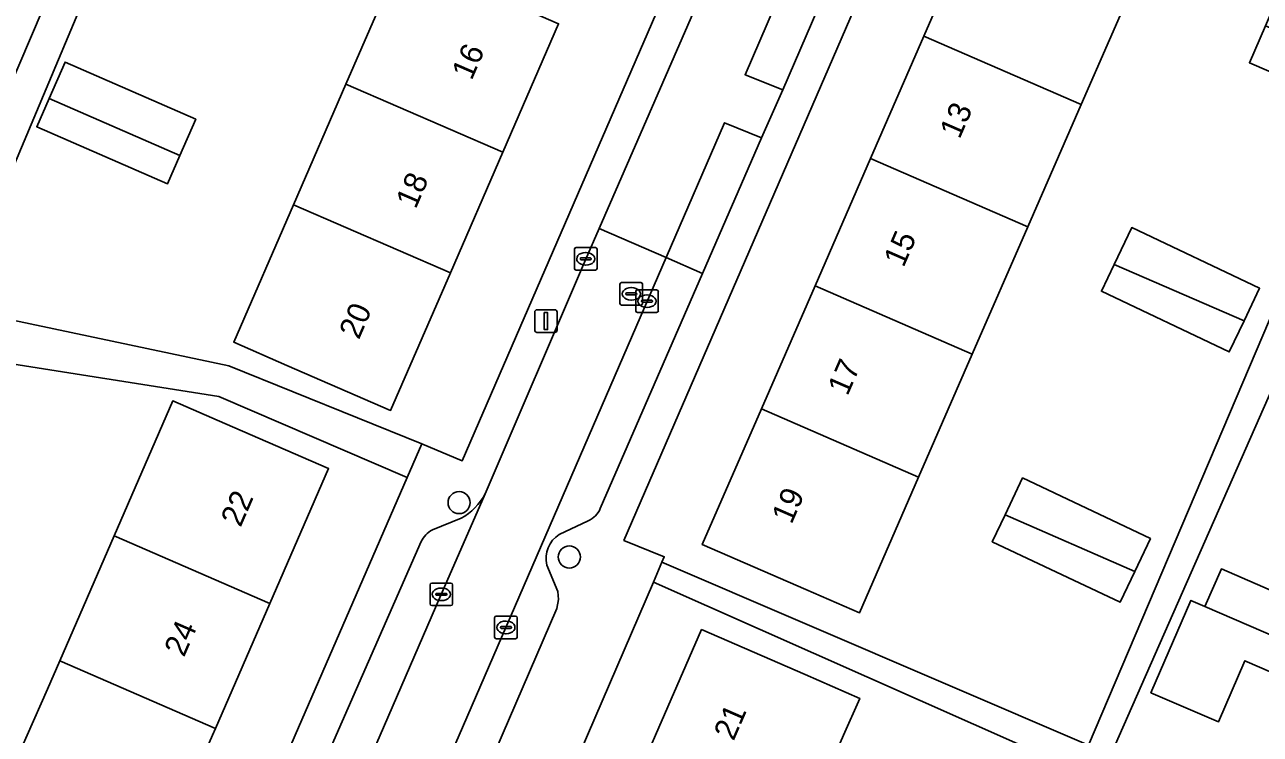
# Model space of a CAD drawing. Extents: x 162803 to 163818, y 381639 to 382475.
# Drawn here: x 163303.3 to 163358, y 382000 to 382031.5 of the extents above; entities that cross this region are included whole.
import ezdxf

# ---------------------------------------------------------------- set-up
doc = ezdxf.new("R2010")
doc.units = 0
for name, color, linetype in [('IMGEO_Boom', 7, 'Continuous'), ('IMGEO_Erf', 7, 'Continuous'), ('IMGEO_Kolk', 7, 'Continuous'), ('IMGEO_Lichtmast', 7, 'Continuous'), ('IMGEO_Pand', 7, 'Continuous'), ('IMGEO_Pand_nummerreeks', 7, 'Continuous'), ('IMGEO_Parkeervlak_open', 7, 'Continuous'), ('IMGEO_Rijbaan_lokaal_open', 7, 'Continuous'), ('IMGEO_Rioolput', 7, 'Continuous'), ('IMGEO_Voetpad_open', 7, 'Continuous')]:
    doc.layers.add(name, color=color, linetype=linetype)

msp = doc.modelspace()

# ---------------------------------------------------------------- linework, layer by layer
at = {"layer": 'IMGEO_Boom'}
for centre in [(163322.577, 382010.31), (163327.453, 382007.9)]:
    msp.add_circle(centre, 0.489, dxfattribs=at)
at = {"layer": 'IMGEO_Erf'}
for points in [[(163302.149, 382089.42), (163278.323, 382030.765), (163280.108, 382030.045), (163299.767, 382021.917), (163310.343, 382046.709), (163311.654, 382046.166), (163308.291, 382038.159), (163308.674, 382037.991), (163309.22, 382039.238), (163309.929, 382040.858), (163315.717, 382038.323), (163315.015, 382036.72), (163314.462, 382035.456), (163310.991, 382036.976), (163308.992, 382032.413), (163306.362, 382033.566), (163300.278, 382019.082), (163300.993, 382018.779), (163312.389, 382016.368), (163320.918, 382012.914), (163322.712, 382012.16), (163347.746, 382069.96)], [(163355.059, 382066.816), (163329.868, 382008.632), (163331.655, 382007.908), (163331.551, 382007.665), (163350.436, 381999.565), (163361.097, 382024.652)], [(163352.612, 382033.691), (163350.105, 382027.939), (163347.745, 382022.523), (163345.286, 382016.881), (163342.912, 382011.433), (163340.291, 382005.42), (163337.917, 382006.456), (163333.333, 382008.452), (163335.954, 382014.466), (163338.328, 382019.913), (163340.787, 382025.555), (163343.147, 382030.971), (163345.654, 382036.722)], [(163326.981, 382031.522), (163324.508, 382025.829), (163322.187, 382020.487), (163319.54, 382014.394), (163314.955, 382016.388), (163312.6, 382017.41), (163315.247, 382023.502), (163317.567, 382028.844), (163320.041, 382034.537)], [(163362.402, 382024.064), (163350.573, 381997.224), (163351.667, 381996.748), (163362.222, 381994.469)], [(163360.826, 382001.797), (163357.352, 382003.303), (163356.178, 382000.593), (163353.192, 382001.887), (163354.964, 382005.977), (163355.577, 382005.711), (163356.314, 382007.368), (163362.145, 382004.841)], [(163362.95, 381992.97), (163352.594, 381995.034), (163347.904, 381984.689), (163346.66, 381985.243), (163345.379, 381982.299), (163343.921, 381982.934), (163342.464, 381983.568), (163343.709, 381986.429), (163342.173, 381987.038), (163347.701, 381999.452), (163331.175, 382006.79), (163328.258, 382000), (163323.267, 381988.382), (163322.499, 381986.595), (163361.532, 381969.699)]]:
    msp.add_lwpolyline(points, dxfattribs=at)
for points in [[(163370.263, 382027.941), (163369.665, 382026.555), (163368.938, 382024.872), (163363.234, 382027.335), (163357.55, 382029.79), (163358.26, 382031.433), (163358.876, 382032.859), (163364.568, 382030.401)], [(163310.923, 382027.288), (163310.221, 382025.685), (163309.668, 382024.421), (163303.88, 382026.956), (163304.426, 382028.203), (163305.135, 382029.823)], [(163296.851, 382021.352), (163279.555, 382028.679), (163272.144, 382010.372), (163271.449, 382008.655), (163291.511, 382000), (163311.571, 381991.346), (163312.362, 381993.172), (163315.321, 382000), (163320.27, 382011.419), (163311.944, 382015.003), (163301.925, 382016.594), (163297.498, 382006.743), (163296.072, 382007.146), (163294.855, 382004.269), (163293.377, 382004.894), (163293.254, 382004.946), (163291.898, 382005.519), (163293.208, 382008.615), (163294.314, 382011.231), (163292.667, 382011.896)], [(163357.314, 382018.353), (163356.662, 382016.981), (163351.006, 382019.667), (163351.571, 382020.856), (163352.347, 382022.491), (163358.003, 382019.805)], [(163307.304, 382008.836), (163309.9, 382014.813), (163312.212, 382013.809), (163316.797, 382011.816), (163314.196, 382005.838), (163311.787, 382000.301), (163311.656, 382000), (163309.265, 381994.503), (163302.357, 381997.497), (163303.456, 382000), (163304.352, 382002.041), (163304.898, 382003.297)], [(163353.17, 382008.715), (163352.48, 382007.262), (163351.829, 382005.891), (163346.173, 382008.577), (163346.738, 382009.765), (163347.514, 382011.401)], [(163332.71, 381984.297), (163325.745, 381987.334), (163328.326, 381993.253), (163330.693, 381998.683), (163331.267, 382000), (163333.309, 382004.685), (163337.893, 382002.688), (163340.308, 382001.635), (163339.592, 382000), (163337.68, 381995.637), (163335.303, 381990.211), (163334.718, 381988.877)]]:
    msp.add_lwpolyline(points, close=True, dxfattribs=at)
at = {"layer": 'IMGEO_Kolk'}
for p, q in [((163327.68, 382020.68), (163327.68, 382021.532)), ((163327.755, 382021.606), (163328.607, 382021.606)), ((163328.168, 382021.386), (163328.193, 382021.386)), ((163328.681, 382021.532), (163328.681, 382020.68)), ((163327.939, 382021.1), (163327.939, 382021.112)), ((163328.377, 382021.063), (163327.979, 382021.063)), ((163327.982, 382021.149), (163328.38, 382021.149)), ((163328.191, 382020.826), (163328.166, 382020.826)), ((163328.423, 382021.112), (163328.423, 382021.1)), ((163328.607, 382020.606), (163327.755, 382020.606)), ((163330.391, 382018.805), (163330.391, 382019.657)), ((163330.466, 382019.731), (163331.318, 382019.731)), ((163331.392, 382019.657), (163331.392, 382018.805)), ((163330.65, 382019.225), (163330.65, 382019.237)), ((163331.088, 382019.188), (163330.69, 382019.188)), ((163330.693, 382019.274), (163331.091, 382019.274)), ((163330.879, 382019.511), (163330.904, 382019.511)), ((163331.134, 382019.237), (163331.134, 382019.225)), ((163331.318, 382018.731), (163330.466, 382018.731)), ((163330.902, 382018.951), (163330.877, 382018.951)), ((163321.288, 382005.819), (163321.288, 382006.671)), ((163321.363, 382006.745), (163322.215, 382006.745)), ((163321.776, 382006.525), (163321.801, 382006.525)), ((163322.289, 382006.671), (163322.289, 382005.819)), ((163321.547, 382006.239), (163321.547, 382006.251)), ((163321.985, 382006.202), (163321.587, 382006.202)), ((163321.59, 382006.288), (163321.988, 382006.288)), ((163321.799, 382005.965), (163321.774, 382005.965)), ((163322.031, 382006.251), (163322.031, 382006.239)), ((163322.215, 382005.745), (163321.363, 382005.745)), ((163324.146, 382004.353), (163324.146, 382005.205)), ((163324.221, 382005.279), (163325.073, 382005.279)), ((163324.448, 382004.822), (163324.846, 382004.822)), ((163324.634, 382005.059), (163324.659, 382005.059)), ((163325.147, 382005.205), (163325.147, 382004.353)), ((163325.073, 382004.279), (163324.221, 382004.279)), ((163324.405, 382004.773), (163324.405, 382004.785)), ((163324.843, 382004.736), (163324.445, 382004.736)), ((163324.657, 382004.499), (163324.632, 382004.499)), ((163324.889, 382004.785), (163324.889, 382004.773))]:
    msp.add_line(p, q, dxfattribs=at)
for points in [[(163327.68, 382020.68), (163327.68, 382021.532)], [(163327.755, 382021.606), (163328.607, 382021.606)], [(163328.681, 382021.532), (163328.681, 382020.68)], [(163328.607, 382020.606), (163327.755, 382020.606)], [(163330.391, 382018.805), (163330.391, 382019.657)], [(163330.466, 382019.731), (163331.318, 382019.731)], [(163331.392, 382019.657), (163331.392, 382018.805)], [(163331.318, 382018.731), (163330.466, 382018.731)], [(163321.288, 382005.819), (163321.288, 382006.671)], [(163321.363, 382006.745), (163322.215, 382006.745)], [(163322.289, 382006.671), (163322.289, 382005.819)], [(163322.215, 382005.745), (163321.363, 382005.745)], [(163324.146, 382004.353), (163324.146, 382005.205)], [(163324.221, 382005.279), (163325.073, 382005.279)], [(163325.147, 382005.205), (163325.147, 382004.353)], [(163325.073, 382004.279), (163324.221, 382004.279)]]:
    msp.add_lwpolyline(points, dxfattribs=at)
for centre, radius, start, end in [((163327.757, 382021.53), 0.0765, 91.552, 178.448), ((163327.757, 382021.53), 0.0765, 91.552, 178.448), ((163328.605, 382021.53), 0.0765, 1.552, 88.448), ((163328.605, 382021.53), 0.0765, 1.552, 88.448), ((163327.757, 382020.682), 0.0765, 181.552, 268.448), ((163327.757, 382020.682), 0.0765, 181.552, 268.448), ((163327.979, 382021.109), 0.0403, 85.8775, 175.7526), ((163327.976, 382021.099), 0.0366, 178.938, 274.7102), ((163328.38, 382021.106), 0.043, 264.8664, 352.4533), ((163328.384, 382021.111), 0.0386, 1.7309, 96.639), ((163328.605, 382020.682), 0.0765, 271.552, 358.448), ((163328.605, 382020.682), 0.0765, 271.552, 358.448), ((163330.468, 382019.655), 0.0765, 91.552, 178.448), ((163330.468, 382019.655), 0.0765, 91.552, 178.448), ((163331.316, 382019.655), 0.0765, 1.552, 88.448), ((163331.316, 382019.655), 0.0765, 1.552, 88.448), ((163330.69, 382019.234), 0.0403, 85.8775, 175.7526), ((163330.687, 382019.224), 0.0366, 178.938, 274.7102), ((163331.091, 382019.231), 0.043, 264.8664, 352.4533), ((163331.095, 382019.236), 0.0386, 1.7309, 96.639), ((163330.468, 382018.807), 0.0765, 181.552, 268.448), ((163330.468, 382018.807), 0.0765, 181.552, 268.448), ((163331.316, 382018.807), 0.0765, 271.552, 358.448), ((163331.316, 382018.807), 0.0765, 271.552, 358.448), ((163321.365, 382006.669), 0.0765, 91.552, 178.448), ((163321.365, 382006.669), 0.0765, 91.552, 178.448), ((163322.213, 382006.669), 0.0765, 1.552, 88.448), ((163322.213, 382006.669), 0.0765, 1.552, 88.448), ((163321.587, 382006.248), 0.0403, 85.8775, 175.7526), ((163321.584, 382006.238), 0.0366, 178.938, 274.7102), ((163321.988, 382006.245), 0.043, 264.8664, 352.4533), ((163321.992, 382006.25), 0.0386, 1.7309, 96.639), ((163321.365, 382005.821), 0.0765, 181.552, 268.448), ((163321.365, 382005.821), 0.0765, 181.552, 268.448), ((163322.213, 382005.821), 0.0765, 271.552, 358.448), ((163322.213, 382005.821), 0.0765, 271.552, 358.448), ((163324.223, 382005.203), 0.0765, 91.552, 178.448), ((163324.223, 382005.203), 0.0765, 91.552, 178.448), ((163324.445, 382004.782), 0.0403, 85.8775, 175.7526), ((163324.85, 382004.784), 0.0386, 1.7309, 96.639), ((163325.071, 382005.203), 0.0765, 1.552, 88.448), ((163325.071, 382005.203), 0.0765, 1.552, 88.448), ((163324.223, 382004.355), 0.0765, 181.552, 268.448), ((163324.223, 382004.355), 0.0765, 181.552, 268.448), ((163324.442, 382004.772), 0.0366, 178.938, 274.7102), ((163324.846, 382004.779), 0.043, 264.8664, 352.4533), ((163325.071, 382004.355), 0.0765, 271.552, 358.448), ((163325.071, 382004.355), 0.0765, 271.552, 358.448)]:
    msp.add_arc(centre, radius, start, end, dxfattribs=at)
for centre, major_axis, ratio, start_param, end_param in [((163328.167, 382021.106), (-0.387, 0.002), 0.722429, 4.712389, 7.853982), ((163328.192, 382021.106), (-0.39, 0.002), 0.717154, 1.570796, 4.712389), ((163330.878, 382019.231), (-0.387, 0.002), 0.722429, 4.712389, 7.853982), ((163330.903, 382019.231), (-0.39, 0.002), 0.717154, 1.570796, 4.712389), ((163321.775, 382006.245), (-0.387, 0.002), 0.722429, 4.712389, 7.853982), ((163321.8, 382006.245), (-0.39, 0.002), 0.717154, 1.570796, 4.712389), ((163324.633, 382004.779), (-0.387, 0.002), 0.722429, 4.712389, 7.853982), ((163324.658, 382004.779), (-0.39, 0.002), 0.717154, 1.570796, 4.712389)]:
    msp.add_ellipse(centre, major_axis=major_axis, ratio=ratio, start_param=start_param, end_param=end_param, dxfattribs=at)
at = {"layer": 'IMGEO_Lichtmast'}
for p, q in [((163325.921, 382017.95), (163325.921, 382018.75)), ((163325.921, 382018.75), (163325.921, 382017.95)), ((163326.021, 382018.85), (163326.811, 382018.85)), ((163326.811, 382018.85), (163326.021, 382018.85)), ((163326.911, 382018.75), (163326.911, 382017.95)), ((163326.911, 382017.95), (163326.911, 382018.75)), ((163326.811, 382017.85), (163326.021, 382017.85)), ((163326.021, 382017.85), (163326.811, 382017.85))]:
    msp.add_line(p, q, dxfattribs=at)
msp.add_lwpolyline([(163326.341, 382018.725), (163326.491, 382018.725), (163326.491, 382017.975), (163326.341, 382017.975), (163326.341, 382018.725)], dxfattribs=at)
for centre, start, end in [((163326.021, 382018.75), 90, 180), ((163326.021, 382018.75), 90, 180), ((163326.811, 382018.75), 0, 90), ((163326.811, 382018.75), 360, 90), ((163326.021, 382017.95), 180, 270), ((163326.021, 382017.95), 180, 270), ((163326.811, 382017.95), 270, 0), ((163326.811, 382017.95), 270, 0)]:
    msp.add_arc(centre, 0.1, start, end, dxfattribs=at)
at = {"layer": 'IMGEO_Pand'}
for points in [[(163352.612, 382033.691), (163345.654, 382036.722), (163343.147, 382030.971), (163350.105, 382027.939)], [(163320.041, 382034.537), (163317.567, 382028.844), (163324.508, 382025.829), (163326.981, 382031.522)], [(163363.94, 382028.958), (163358.26, 382031.433), (163357.55, 382029.79), (163363.234, 382027.335)], [(163347.745, 382022.523), (163350.105, 382027.939), (163343.147, 382030.971), (163340.787, 382025.555)], [(163310.221, 382025.685), (163310.923, 382027.288), (163305.135, 382029.823), (163304.426, 382028.203)], [(163322.187, 382020.487), (163324.508, 382025.829), (163317.567, 382028.844), (163315.247, 382023.502)], [(163310.221, 382025.685), (163304.426, 382028.203), (163303.88, 382026.956), (163309.668, 382024.421)], [(163345.286, 382016.881), (163347.745, 382022.523), (163340.787, 382025.555), (163338.328, 382019.913)], [(163322.187, 382020.487), (163315.247, 382023.502), (163312.6, 382017.41), (163314.955, 382016.388), (163319.54, 382014.394)], [(163357.314, 382018.353), (163358.003, 382019.805), (163352.347, 382022.491), (163351.571, 382020.856)], [(163357.314, 382018.353), (163351.571, 382020.856), (163351.006, 382019.667), (163356.662, 382016.981)], [(163342.912, 382011.433), (163345.286, 382016.881), (163338.328, 382019.913), (163335.954, 382014.466)], [(163307.304, 382008.836), (163314.196, 382005.838), (163316.797, 382011.816), (163312.212, 382013.809), (163309.9, 382014.813)], [(163342.912, 382011.433), (163335.954, 382014.466), (163333.333, 382008.452), (163337.917, 382006.456), (163340.291, 382005.42)], [(163346.738, 382009.765), (163352.48, 382007.262), (163353.17, 382008.715), (163347.514, 382011.401)], [(163346.738, 382009.765), (163346.173, 382008.577), (163351.829, 382005.891), (163352.48, 382007.262)], [(163304.898, 382003.297), (163311.787, 382000.301), (163314.196, 382005.838), (163307.304, 382008.836)], [(163356.314, 382007.368), (163355.577, 382005.711), (163361.425, 382003.178), (163361.538, 382003.438), (163362.145, 382004.841)], [(163355.577, 382005.711), (163354.964, 382005.977), (163353.192, 382001.887), (163356.178, 382000.593), (163357.352, 382003.303), (163360.826, 382001.797), (163361.425, 382003.178)], [(163337.68, 381995.637), (163339.592, 382000), (163340.308, 382001.635), (163337.893, 382002.688), (163333.309, 382004.685), (163331.267, 382000), (163330.693, 381998.683)], [(163304.898, 382003.297), (163304.352, 382002.041), (163303.456, 382000), (163302.357, 381997.497), (163309.265, 381994.503), (163311.656, 382000), (163311.787, 382000.301)]]:
    msp.add_lwpolyline(points, close=True, dxfattribs=at)
at = {"layer": 'IMGEO_Parkeervlak_open'}
for points in [[(163339.487, 382034.591), (163337.839, 382035.296), (163335.235, 382029.261), (163336.897, 382028.592)], [(163331.738, 382021.158), (163333.345, 382020.461), (163335.951, 382026.465), (163334.326, 382027.135)]]:
    msp.add_lwpolyline(points, close=True, dxfattribs=at)
for points in [[(163328.825, 382010.047), (163333.345, 382020.461), (163331.738, 382021.158), (163322.577, 382000), (163318.052, 381989.55)], [(163315.149, 381991.029), (163316.562, 381994.209), (163319.078, 382000), (163321.729, 382006.103), (163323.733, 382010.699)], [(163322.66, 382009.615), (163321.391, 382009.096)], [(163327.009, 382008.896), (163328.287, 382009.504)], [(163320.889, 382008.583), (163317.138, 382000), (163314.63, 381994.261)], [(163319.153, 381990.64), (163320.362, 381991.187), (163320.672, 381991.422), (163320.911, 381991.698), (163324.487, 382000), (163326.904, 382005.61), (163326.975, 382006.022), (163326.947, 382006.371), (163326.461, 382007.544)]]:
    msp.add_lwpolyline(points, dxfattribs=at)
for centre, radius, start, end in [((163321.439, 382011.897), 2.588, 298.1555, 332.4289), ((163327.873, 382010.452), 1.035, 293.5844, 336.9456), ((163321.949, 382008.048), 1.188, 118.0337, 153.2081), ((163327.658, 382007.846), 1.234, 121.7059, 194.1661)]:
    msp.add_arc(centre, radius, start, end, dxfattribs=at)
at = {"layer": 'IMGEO_Rijbaan_lokaal_open'}
for points in [[(163337.839, 382035.296), (163334.915, 382036.546), (163328.767, 382022.447), (163331.738, 382021.158), (163334.326, 382027.135), (163335.951, 382026.465), (163336.897, 382028.592), (163335.235, 382029.261)], [(163331.738, 382021.158), (163328.767, 382022.447), (163328.165, 382021.067), (163323.733, 382010.699), (163321.729, 382006.103), (163319.078, 382000), (163316.562, 381994.209), (163315.149, 381991.029), (163315.04, 381990.784), (163314.664, 381989.892), (163317.691, 381988.56), (163318.052, 381989.55), (163322.577, 382000)]]:
    msp.add_lwpolyline(points, close=True, dxfattribs=at)
at = {"layer": 'IMGEO_Rioolput'}
for p, q in [((163329.694, 382019.128), (163329.694, 382019.98)), ((163329.769, 382020.054), (163330.621, 382020.054)), ((163329.996, 382019.597), (163330.394, 382019.597)), ((163330.182, 382019.834), (163330.207, 382019.834)), ((163330.695, 382019.98), (163330.695, 382019.128)), ((163330.621, 382019.054), (163329.769, 382019.054)), ((163329.953, 382019.548), (163329.953, 382019.56)), ((163330.391, 382019.511), (163329.993, 382019.511)), ((163330.205, 382019.274), (163330.18, 382019.274)), ((163330.437, 382019.56), (163330.437, 382019.548))]:
    msp.add_line(p, q, dxfattribs=at)
for points in [[(163329.694, 382019.128), (163329.694, 382019.98)], [(163329.769, 382020.054), (163330.621, 382020.054)], [(163330.695, 382019.98), (163330.695, 382019.128)], [(163330.621, 382019.054), (163329.769, 382019.054)]]:
    msp.add_lwpolyline(points, dxfattribs=at)
for centre, radius, start, end in [((163329.771, 382019.978), 0.0765, 91.552, 178.448), ((163329.771, 382019.978), 0.0765, 91.552, 178.448), ((163329.993, 382019.557), 0.0403, 85.8775, 175.7526), ((163330.398, 382019.559), 0.0386, 1.7309, 96.639), ((163330.619, 382019.978), 0.0765, 1.552, 88.448), ((163330.619, 382019.978), 0.0765, 1.552, 88.448), ((163329.771, 382019.13), 0.0765, 181.552, 268.448), ((163329.771, 382019.13), 0.0765, 181.552, 268.448), ((163329.99, 382019.547), 0.0366, 178.938, 274.7102), ((163330.394, 382019.554), 0.043, 264.8664, 352.4533), ((163330.619, 382019.13), 0.0765, 271.552, 358.448), ((163330.619, 382019.13), 0.0765, 271.552, 358.448)]:
    msp.add_arc(centre, radius, start, end, dxfattribs=at)
for centre, major_axis, ratio, start_param, end_param in [((163330.181, 382019.554), (-0.387, 0.002), 0.722429, 4.712389, 7.853982), ((163330.206, 382019.554), (-0.39, 0.002), 0.717154, 1.570796, 4.712389)]:
    msp.add_ellipse(centre, major_axis=major_axis, ratio=ratio, start_param=start_param, end_param=end_param, dxfattribs=at)
at = {"layer": 'IMGEO_Voetpad_open'}
for points in [[(163323.733, 382010.699), (163328.165, 382021.067), (163328.767, 382022.447), (163334.915, 382036.546), (163340.935, 382050.494), (163346.757, 382063.88), (163349.1, 382069.351), (163347.746, 382069.96), (163322.712, 382012.16), (163320.918, 382012.914), (163320.27, 382011.419), (163315.321, 382000), (163312.362, 381993.172), (163311.571, 381991.346), (163314.664, 381989.892), (163315.04, 381990.784), (163315.149, 381991.029)], [(163318.052, 381989.55), (163317.691, 381988.56), (163322.499, 381986.595), (163323.267, 381988.382), (163328.258, 382000), (163331.175, 382006.79), (163331.551, 382007.665), (163331.655, 382007.908), (163329.868, 382008.632), (163355.059, 382066.816)], [(163351.885, 382066.481), (163353.067, 382065.968), (163339.487, 382034.591), (163336.897, 382028.592), (163335.951, 382026.465), (163333.345, 382020.461), (163328.825, 382010.047)], [(163321.391, 382009.096), (163322.66, 382009.615)], [(163328.287, 382009.504), (163327.009, 382008.896)], [(163314.63, 381994.261), (163317.138, 382000), (163320.889, 382008.583)], [(163326.461, 382007.544), (163326.947, 382006.371), (163326.975, 382006.022), (163326.904, 382005.61), (163324.487, 382000), (163320.911, 381991.698), (163320.672, 381991.422), (163320.362, 381991.187), (163319.153, 381990.64)]]:
    msp.add_lwpolyline(points, dxfattribs=at)
for points in [[(163311.654, 382046.166), (163310.343, 382046.709), (163299.767, 382021.917), (163280.108, 382030.045), (163279.555, 382028.679), (163296.851, 382021.352), (163292.667, 382011.896), (163294.314, 382011.231), (163295.617, 382014.312), (163298.036, 382020.03), (163299.517, 382019.404), (163300.278, 382019.082), (163306.362, 382033.566), (163306.135, 382033.665), (163308.133, 382038.228), (163308.291, 382038.159)], [(163362.402, 382024.064), (163361.097, 382024.652), (163350.436, 381999.565), (163331.551, 382007.665), (163331.175, 382006.79), (163347.701, 381999.452), (163342.173, 381987.038), (163343.709, 381986.429), (163346.195, 381992.141), (163348.752, 381998.017), (163350.208, 381997.383), (163350.573, 381997.224)], [(163300.993, 382018.779), (163298.493, 382012.87), (163296.072, 382007.146), (163297.498, 382006.743), (163301.925, 382016.594), (163311.944, 382015.003), (163320.27, 382011.419), (163320.918, 382012.914), (163312.389, 382016.368)]]:
    msp.add_lwpolyline(points, close=True, dxfattribs=at)
for centre, radius, start, end in [((163321.439, 382011.897), 2.588, 298.1555, 332.4289), ((163327.873, 382010.452), 1.035, 293.5844, 336.9456), ((163321.949, 382008.048), 1.188, 118.0337, 153.2081), ((163327.658, 382007.846), 1.234, 121.7059, 194.1661)]:
    msp.add_arc(centre, radius, start, end, dxfattribs=at)

# ---------------------------------------------------------------- texts
at = {"layer": 'IMGEO_Pand_nummerreeks'}
for s, rotation, p in [('16', 66.5184, (163323.127, 382028.975)), ('13', 66.4511, (163344.723, 382026.377)), ('18', 66.5184, (163320.652, 382023.277)), ('15', 66.4511, (163342.243, 382020.689)), ('20', 66.5184, (163318.139, 382017.494)), ('17', 66.4511, (163339.764, 382015)), ('19', 66.4511, (163337.285, 382009.312)), ('22', 66.4867, (163312.903, 382009.182)), ('24', 66.4867, (163310.399, 382003.427)), ('21', 66.4498, (163334.723, 381999.72))]:
    msp.add_text(s, height=1, rotation=rotation, dxfattribs=at).set_placement(p)

doc.saveas('drawing.dxf')
